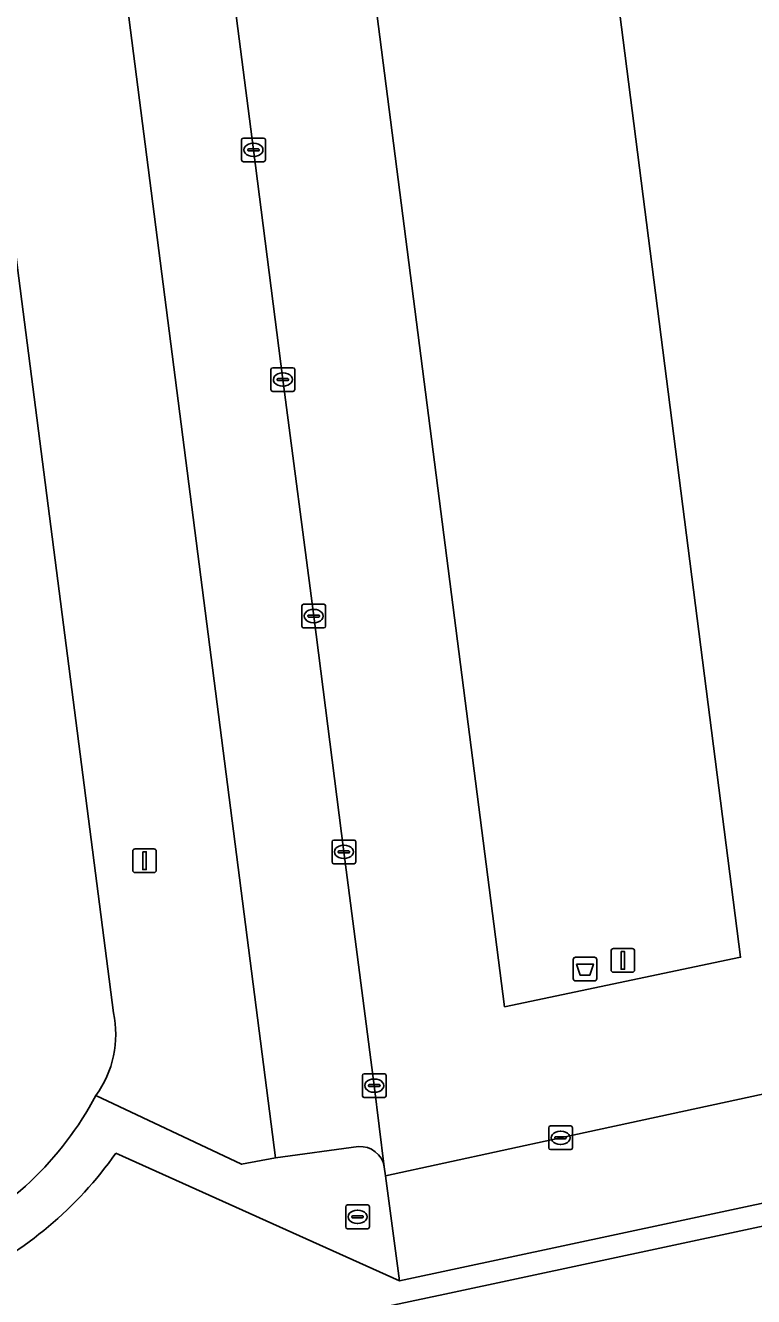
# Model space of a CAD drawing. Extents: x 161477 to 163040, y 383680 to 384871.
# Drawn here: x 161727.4 to 161758.1, y 383906.2 to 383959.8 of the extents above; entities that cross this region are included whole.
import ezdxf

# ---------------------------------------------------------------- set-up
doc = ezdxf.new("R2010")
doc.units = 0
for name, color, linetype in [('IMGEO_Afvalbak', 7, 'Continuous'), ('IMGEO_Berm_groen', 7, 'Continuous'), ('IMGEO_Fietspad_gesloten', 7, 'Continuous'), ('IMGEO_Groenvoorziening', 7, 'Continuous'), ('IMGEO_Hek', 7, 'Continuous'), ('IMGEO_Kolk', 7, 'Continuous'), ('IMGEO_Lichtmast', 7, 'Continuous'), ('IMGEO_Parkeervlak_open', 7, 'Continuous'), ('IMGEO_Rijbaan_lokaal_open', 7, 'Continuous'), ('IMGEO_Rioolput', 7, 'Continuous'), ('IMGEO_Voetpad_open', 7, 'Continuous')]:
    doc.layers.add(name, color=color, linetype=linetype)

msp = doc.modelspace()

# ---------------------------------------------------------------- linework, layer by layer
at = {"layer": 'IMGEO_Afvalbak'}
for p, q in [((161750.541, 383919.63), (161750.541, 383920.43)), ((161750.541, 383920.43), (161750.541, 383919.63)), ((161750.641, 383920.53), (161751.431, 383920.53)), ((161751.431, 383920.53), (161750.641, 383920.53)), ((161751.531, 383920.43), (161751.531, 383919.63)), ((161751.531, 383919.63), (161751.531, 383920.43)), ((161751.431, 383919.53), (161750.641, 383919.53)), ((161750.641, 383919.53), (161751.431, 383919.53))]:
    msp.add_line(p, q, dxfattribs=at)
msp.add_lwpolyline([(161750.684, 383920.244), (161751.388, 383920.244), (161751.239, 383919.774), (161750.833, 383919.774), (161750.684, 383920.244)], dxfattribs=at)
for centre, start, end in [((161750.641, 383920.43), 90, 180), ((161750.641, 383920.43), 90, 180), ((161751.431, 383920.43), 0, 90), ((161751.431, 383920.43), 360, 90), ((161750.641, 383919.63), 180, 270), ((161750.641, 383919.63), 180, 270), ((161751.431, 383919.63), 270, 0), ((161751.431, 383919.63), 270, 0)]:
    msp.add_arc(centre, 0.1, start, end, dxfattribs=at)
at = {"layer": 'IMGEO_Berm_groen'}
for points in [[(161729.72, 383976.403), (161733.644, 383976.872), (161727.777, 383984.441), (161722.823, 383983.905), (161727.112, 383949.615), (161731.155, 383918.193)], [(161730.413, 383914.699), (161736.557, 383911.794), (161737.986, 383912.075), (161729.72, 383976.403)]]:
    msp.add_lwpolyline(points, dxfattribs=at)
msp.add_arc((161726.846, 383917.282), 4.404, 324.089, 11.9321, dxfattribs=at)
at = {"layer": 'IMGEO_Fietspad_gesloten'}
msp.add_lwpolyline([(161731.155, 383918.193), (161727.112, 383949.615)], dxfattribs=at)
for centre, radius, start, end in [((161726.846, 383917.282), 4.404, 324.089, 11.9321), ((161717.809, 383921.44), 14.293, 295.1508, 331.8604)]:
    msp.add_arc(centre, radius, start, end, dxfattribs=at)
at = {"layer": 'IMGEO_Groenvoorziening'}
for points in [[(161736.627, 383904.51), (161745.122, 383906.315), (161760.825, 383909.682), (161774.226, 383912.484), (161773.612, 383915.18), (161776.37, 383915.808), (161776.984, 383913.112), (161785.682, 383915.185), (161782.69, 383938.808), (161776.903, 383988.545), (161773.511, 383988.142), (161773.581, 383986.311), (161774.344, 383965.696), (161778.462, 383966.235), (161784.326, 383920.396), (161779.862, 383919.357), (161773.251, 383917.914)], [(161768.191, 383904.054), (161805.301, 383911.22), (161805.888, 383911.371), (161806.459, 383911.595), (161807, 383911.888), (161807.5, 383912.244), (161807.947, 383912.653), (161812.228, 383917.078), (161812.061, 383917.437), (161808.968, 383920.735), (161785.682, 383915.185), (161776.984, 383913.112), (161774.226, 383912.484), (161760.825, 383909.682), (161745.122, 383906.315), (161736.627, 383904.51)], [(161772.512, 383916.737), (161773.255, 383913.304), (161743.208, 383906.874), (161731.247, 383912.263)]]:
    msp.add_lwpolyline(points, dxfattribs=at)
msp.add_arc((161718.074, 383921.482), 16.078, 295.0507, 325.0141, dxfattribs=at)
at = {"layer": 'IMGEO_Hek'}
for points in [[(161745.122, 383906.315), (161760.825, 383909.682), (161774.226, 383912.484)], [(161736.627, 383904.51), (161745.122, 383906.315)]]:
    msp.add_lwpolyline(points, dxfattribs=at)
at = {"layer": 'IMGEO_Kolk'}
for p, q in [((161736.63, 383955.097), (161737.482, 383955.097)), ((161736.555, 383954.171), (161736.555, 383955.023)), ((161736.814, 383954.591), (161736.814, 383954.603)), ((161737.252, 383954.554), (161736.854, 383954.554)), ((161736.857, 383954.64), (161737.255, 383954.64)), ((161737.043, 383954.877), (161737.068, 383954.877)), ((161737.298, 383954.603), (161737.298, 383954.591)), ((161737.556, 383955.023), (161737.556, 383954.171)), ((161737.482, 383954.097), (161736.63, 383954.097)), ((161737.066, 383954.317), (161737.041, 383954.317)), ((161737.869, 383945.406), (161738.721, 383945.406)), ((161737.794, 383944.48), (161737.794, 383945.332)), ((161738.053, 383944.9), (161738.053, 383944.912)), ((161738.491, 383944.863), (161738.093, 383944.863)), ((161738.096, 383944.949), (161738.494, 383944.949)), ((161738.282, 383945.186), (161738.307, 383945.186)), ((161738.537, 383944.912), (161738.537, 383944.9)), ((161738.795, 383945.332), (161738.795, 383944.48)), ((161738.721, 383944.406), (161737.869, 383944.406)), ((161738.305, 383944.626), (161738.28, 383944.626)), ((161739.095, 383934.502), (161739.095, 383935.354)), ((161739.17, 383935.428), (161740.022, 383935.428)), ((161739.583, 383935.208), (161739.608, 383935.208)), ((161740.096, 383935.354), (161740.096, 383934.502)), ((161739.354, 383934.922), (161739.354, 383934.934)), ((161739.792, 383934.885), (161739.394, 383934.885)), ((161739.397, 383934.971), (161739.795, 383934.971)), ((161739.838, 383934.934), (161739.838, 383934.922)), ((161740.022, 383934.428), (161739.17, 383934.428)), ((161739.606, 383934.648), (161739.581, 383934.648)), ((161740.368, 383924.551), (161740.368, 383925.403)), ((161740.443, 383925.477), (161741.295, 383925.477)), ((161740.67, 383925.02), (161741.068, 383925.02)), ((161740.856, 383925.257), (161740.881, 383925.257)), ((161741.369, 383925.403), (161741.369, 383924.551)), ((161741.295, 383924.477), (161740.443, 383924.477)), ((161740.627, 383924.971), (161740.627, 383924.983)), ((161741.065, 383924.934), (161740.667, 383924.934)), ((161740.879, 383924.697), (161740.854, 383924.697)), ((161741.111, 383924.983), (161741.111, 383924.971)), ((161741.648, 383914.688), (161741.648, 383915.54)), ((161741.723, 383915.614), (161742.575, 383915.614)), ((161742.136, 383915.394), (161742.161, 383915.394)), ((161742.649, 383915.54), (161742.649, 383914.688)), ((161741.907, 383915.108), (161741.907, 383915.12)), ((161742.345, 383915.071), (161741.947, 383915.071)), ((161741.95, 383915.157), (161742.348, 383915.157)), ((161742.159, 383914.834), (161742.134, 383914.834)), ((161742.391, 383915.12), (161742.391, 383915.108)), ((161742.575, 383914.614), (161741.723, 383914.614)), ((161749.507, 383912.488), (161749.507, 383913.34)), ((161749.582, 383913.414), (161750.434, 383913.414)), ((161750.508, 383913.34), (161750.508, 383912.488)), ((161749.766, 383912.908), (161749.766, 383912.92)), ((161750.204, 383912.871), (161749.806, 383912.871)), ((161749.809, 383912.957), (161750.207, 383912.957)), ((161749.995, 383913.194), (161750.02, 383913.194)), ((161750.25, 383912.92), (161750.25, 383912.908)), ((161750.434, 383912.414), (161749.582, 383912.414)), ((161750.018, 383912.634), (161749.993, 383912.634))]:
    msp.add_line(p, q, dxfattribs=at)
for points in [[(161736.63, 383955.097), (161737.482, 383955.097)], [(161736.555, 383954.171), (161736.555, 383955.023)], [(161737.556, 383955.023), (161737.556, 383954.171)], [(161737.482, 383954.097), (161736.63, 383954.097)], [(161737.869, 383945.406), (161738.721, 383945.406)], [(161737.794, 383944.48), (161737.794, 383945.332)], [(161738.795, 383945.332), (161738.795, 383944.48)], [(161738.721, 383944.406), (161737.869, 383944.406)], [(161739.095, 383934.502), (161739.095, 383935.354)], [(161739.17, 383935.428), (161740.022, 383935.428)], [(161740.096, 383935.354), (161740.096, 383934.502)], [(161740.022, 383934.428), (161739.17, 383934.428)], [(161740.368, 383924.551), (161740.368, 383925.403)], [(161740.443, 383925.477), (161741.295, 383925.477)], [(161741.369, 383925.403), (161741.369, 383924.551)], [(161741.295, 383924.477), (161740.443, 383924.477)], [(161741.648, 383914.688), (161741.648, 383915.54)], [(161741.723, 383915.614), (161742.575, 383915.614)], [(161742.649, 383915.54), (161742.649, 383914.688)], [(161742.575, 383914.614), (161741.723, 383914.614)], [(161749.507, 383912.488), (161749.507, 383913.34)], [(161749.582, 383913.414), (161750.434, 383913.414)], [(161750.508, 383913.34), (161750.508, 383912.488)], [(161750.434, 383912.414), (161749.582, 383912.414)]]:
    msp.add_lwpolyline(points, dxfattribs=at)
for centre, radius, start, end in [((161736.632, 383955.021), 0.0765, 91.552, 178.448), ((161736.632, 383955.021), 0.0765, 91.552, 178.448), ((161737.48, 383955.021), 0.0765, 1.552, 88.448), ((161737.48, 383955.021), 0.0765, 1.552, 88.448), ((161736.854, 383954.6), 0.0403, 85.8775, 175.7526), ((161736.851, 383954.59), 0.0366, 178.938, 274.7102), ((161737.255, 383954.597), 0.043, 264.8664, 352.4533), ((161737.259, 383954.602), 0.0386, 1.7309, 96.639), ((161736.632, 383954.173), 0.0765, 181.552, 268.448), ((161736.632, 383954.173), 0.0765, 181.552, 268.448), ((161737.48, 383954.173), 0.0765, 271.552, 358.448), ((161737.48, 383954.173), 0.0765, 271.552, 358.448), ((161737.871, 383945.33), 0.0765, 91.552, 178.448), ((161737.871, 383945.33), 0.0765, 91.552, 178.448), ((161738.719, 383945.33), 0.0765, 1.552, 88.448), ((161738.719, 383945.33), 0.0765, 1.552, 88.448), ((161738.093, 383944.909), 0.0403, 85.8775, 175.7526), ((161738.09, 383944.899), 0.0366, 178.938, 274.7102), ((161738.494, 383944.906), 0.043, 264.8664, 352.4533), ((161738.498, 383944.911), 0.0386, 1.7309, 96.639), ((161737.871, 383944.482), 0.0765, 181.552, 268.448), ((161737.871, 383944.482), 0.0765, 181.552, 268.448), ((161738.719, 383944.482), 0.0765, 271.552, 358.448), ((161738.719, 383944.482), 0.0765, 271.552, 358.448), ((161739.172, 383935.352), 0.0765, 91.552, 178.448), ((161739.172, 383935.352), 0.0765, 91.552, 178.448), ((161740.02, 383935.352), 0.0765, 1.552, 88.448), ((161740.02, 383935.352), 0.0765, 1.552, 88.448), ((161739.394, 383934.931), 0.0403, 85.8775, 175.7526), ((161739.391, 383934.921), 0.0366, 178.938, 274.7102), ((161739.795, 383934.928), 0.043, 264.8664, 352.4533), ((161739.799, 383934.933), 0.0386, 1.7309, 96.639), ((161739.172, 383934.504), 0.0765, 181.552, 268.448), ((161739.172, 383934.504), 0.0765, 181.552, 268.448), ((161740.02, 383934.504), 0.0765, 271.552, 358.448), ((161740.02, 383934.504), 0.0765, 271.552, 358.448), ((161740.445, 383925.401), 0.0765, 91.552, 178.448), ((161740.445, 383925.401), 0.0765, 91.552, 178.448), ((161740.667, 383924.98), 0.0403, 85.8775, 175.7526), ((161741.072, 383924.982), 0.0386, 1.7309, 96.639), ((161741.293, 383925.401), 0.0765, 1.552, 88.448), ((161741.293, 383925.401), 0.0765, 1.552, 88.448), ((161740.445, 383924.553), 0.0765, 181.552, 268.448), ((161740.445, 383924.553), 0.0765, 181.552, 268.448), ((161740.664, 383924.97), 0.0366, 178.938, 274.7102), ((161741.068, 383924.977), 0.043, 264.8664, 352.4533), ((161741.293, 383924.553), 0.0765, 271.552, 358.448), ((161741.293, 383924.553), 0.0765, 271.552, 358.448), ((161741.725, 383915.538), 0.0765, 91.552, 178.448), ((161741.725, 383915.538), 0.0765, 91.552, 178.448), ((161742.573, 383915.538), 0.0765, 1.552, 88.448), ((161742.573, 383915.538), 0.0765, 1.552, 88.448), ((161741.947, 383915.117), 0.0403, 85.8775, 175.7526), ((161741.944, 383915.107), 0.0366, 178.938, 274.7102), ((161742.348, 383915.114), 0.043, 264.8664, 352.4533), ((161742.352, 383915.119), 0.0386, 1.7309, 96.639), ((161741.725, 383914.69), 0.0765, 181.552, 268.448), ((161741.725, 383914.69), 0.0765, 181.552, 268.448), ((161742.573, 383914.69), 0.0765, 271.552, 358.448), ((161742.573, 383914.69), 0.0765, 271.552, 358.448), ((161749.584, 383913.338), 0.0765, 91.552, 178.448), ((161749.584, 383913.338), 0.0765, 91.552, 178.448), ((161750.432, 383913.338), 0.0765, 1.552, 88.448), ((161750.432, 383913.338), 0.0765, 1.552, 88.448), ((161749.806, 383912.917), 0.0403, 85.8775, 175.7526), ((161749.803, 383912.907), 0.0366, 178.938, 274.7102), ((161750.207, 383912.914), 0.043, 264.8664, 352.4533), ((161750.211, 383912.919), 0.0386, 1.7309, 96.639), ((161749.584, 383912.49), 0.0765, 181.552, 268.448), ((161749.584, 383912.49), 0.0765, 181.552, 268.448), ((161750.432, 383912.49), 0.0765, 271.552, 358.448), ((161750.432, 383912.49), 0.0765, 271.552, 358.448)]:
    msp.add_arc(centre, radius, start, end, dxfattribs=at)
for centre, major_axis, ratio, start_param, end_param in [((161737.042, 383954.597), (-0.387, 0.002), 0.722429, 4.712389, 7.853982), ((161737.067, 383954.597), (-0.39, 0.002), 0.717154, 1.570796, 4.712389), ((161738.281, 383944.906), (-0.387, 0.002), 0.722429, 4.712389, 7.853982), ((161738.306, 383944.906), (-0.39, 0.002), 0.717154, 1.570796, 4.712389), ((161739.582, 383934.928), (-0.387, 0.002), 0.722429, 4.712389, 7.853982), ((161739.607, 383934.928), (-0.39, 0.002), 0.717154, 1.570796, 4.712389), ((161740.855, 383924.977), (-0.387, 0.002), 0.722429, 4.712389, 7.853982), ((161740.88, 383924.977), (-0.39, 0.002), 0.717154, 1.570796, 4.712389), ((161742.135, 383915.114), (-0.387, 0.002), 0.722429, 4.712389, 7.853982), ((161742.16, 383915.114), (-0.39, 0.002), 0.717154, 1.570796, 4.712389), ((161749.994, 383912.914), (-0.387, 0.002), 0.722429, 4.712389, 7.853982), ((161750.019, 383912.914), (-0.39, 0.002), 0.717154, 1.570796, 4.712389)]:
    msp.add_ellipse(centre, major_axis=major_axis, ratio=ratio, start_param=start_param, end_param=end_param, dxfattribs=at)
at = {"layer": 'IMGEO_Lichtmast'}
for p, q in [((161732.065, 383925.105), (161732.855, 383925.105)), ((161732.855, 383925.105), (161732.065, 383925.105)), ((161731.965, 383924.205), (161731.965, 383925.005)), ((161731.965, 383925.005), (161731.965, 383924.205)), ((161732.955, 383925.005), (161732.955, 383924.205)), ((161732.955, 383924.205), (161732.955, 383925.005)), ((161732.855, 383924.105), (161732.065, 383924.105)), ((161732.065, 383924.105), (161732.855, 383924.105)), ((161752.136, 383919.997), (161752.136, 383920.797)), ((161752.136, 383920.797), (161752.136, 383919.997)), ((161752.236, 383920.897), (161753.026, 383920.897)), ((161753.026, 383920.897), (161752.236, 383920.897)), ((161753.126, 383920.797), (161753.126, 383919.997)), ((161753.126, 383919.997), (161753.126, 383920.797)), ((161753.026, 383919.897), (161752.236, 383919.897)), ((161752.236, 383919.897), (161753.026, 383919.897))]:
    msp.add_line(p, q, dxfattribs=at)
for points in [[(161732.385, 383924.98), (161732.535, 383924.98), (161732.535, 383924.23), (161732.385, 383924.23), (161732.385, 383924.98)], [(161752.556, 383920.772), (161752.706, 383920.772), (161752.706, 383920.022), (161752.556, 383920.022), (161752.556, 383920.772)]]:
    msp.add_lwpolyline(points, dxfattribs=at)
for centre, start, end in [((161732.065, 383925.005), 90, 180), ((161732.065, 383925.005), 90, 180), ((161732.855, 383925.005), 0, 90), ((161732.855, 383925.005), 360, 90), ((161732.065, 383924.205), 180, 270), ((161732.065, 383924.205), 180, 270), ((161732.855, 383924.205), 270, 0), ((161732.855, 383924.205), 270, 0), ((161752.236, 383920.797), 90, 180), ((161752.236, 383920.797), 90, 180), ((161753.026, 383920.797), 0, 90), ((161753.026, 383920.797), 360, 90), ((161752.236, 383919.997), 180, 270), ((161752.236, 383919.997), 180, 270), ((161753.026, 383919.997), 270, 0), ((161753.026, 383919.997), 270, 0)]:
    msp.add_arc(centre, 0.1, start, end, dxfattribs=at)
at = {"layer": 'IMGEO_Parkeervlak_open'}
for points in [[(161742.569, 383911.694), (161742.15, 383915.115), (161740.87, 383924.977), (161739.597, 383934.929), (161738.296, 383944.907), (161737.057, 383954.597), (161735.792, 383964.421), (161734.485, 383974.487), (161734.162, 383977.001), (161733.644, 383976.872), (161729.72, 383976.403), (161737.986, 383912.075), (161741.483, 383912.54)], [(161773.251, 383917.914), (161762.625, 383915.647), (161750.008, 383912.915), (161742.627, 383911.309), (161743.208, 383906.874), (161773.255, 383913.304), (161772.512, 383916.737)]]:
    msp.add_lwpolyline(points, dxfattribs=at)
msp.add_lwpolyline([(161747.644, 383918.446), (161757.597, 383920.534), (161750.812, 383973.527), (161740.724, 383972.292)], close=True, dxfattribs=at)
msp.add_arc((161741.563, 383911.523), 1.02, 9.6437, 94.5188, dxfattribs=at)
at = {"layer": 'IMGEO_Rijbaan_lokaal_open'}
msp.add_lwpolyline([(161734.162, 383977.001), (161734.485, 383974.487), (161735.792, 383964.421), (161737.057, 383954.597), (161738.296, 383944.907), (161739.597, 383934.929), (161740.87, 383924.977), (161742.15, 383915.115), (161742.569, 383911.694), (161742.627, 383911.309), (161750.008, 383912.915), (161762.625, 383915.647), (161773.251, 383917.914), (161779.862, 383919.357), (161773.994, 383965.636), (161770.585, 383965.224), (161761.306, 383964.05)], dxfattribs=at)
msp.add_lwpolyline([(161747.644, 383918.446), (161740.724, 383972.292), (161750.812, 383973.527), (161757.597, 383920.534)], close=True, dxfattribs=at)
at = {"layer": 'IMGEO_Rioolput'}
for p, q in [((161740.945, 383909.152), (161740.945, 383910.004)), ((161741.02, 383910.078), (161741.872, 383910.078)), ((161741.946, 383910.004), (161741.946, 383909.152)), ((161741.204, 383909.572), (161741.204, 383909.584)), ((161741.642, 383909.535), (161741.244, 383909.535)), ((161741.247, 383909.621), (161741.645, 383909.621)), ((161741.433, 383909.858), (161741.458, 383909.858)), ((161741.688, 383909.584), (161741.688, 383909.572)), ((161741.872, 383909.078), (161741.02, 383909.078)), ((161741.456, 383909.298), (161741.431, 383909.298))]:
    msp.add_line(p, q, dxfattribs=at)
for points in [[(161740.945, 383909.152), (161740.945, 383910.004)], [(161741.02, 383910.078), (161741.872, 383910.078)], [(161741.946, 383910.004), (161741.946, 383909.152)], [(161741.872, 383909.078), (161741.02, 383909.078)]]:
    msp.add_lwpolyline(points, dxfattribs=at)
for centre, radius, start, end in [((161741.022, 383910.002), 0.0765, 91.552, 178.448), ((161741.022, 383910.002), 0.0765, 91.552, 178.448), ((161741.87, 383910.002), 0.0765, 1.552, 88.448), ((161741.87, 383910.002), 0.0765, 1.552, 88.448), ((161741.244, 383909.581), 0.0403, 85.8775, 175.7526), ((161741.241, 383909.571), 0.0366, 178.938, 274.7102), ((161741.645, 383909.578), 0.043, 264.8664, 352.4533), ((161741.649, 383909.583), 0.0386, 1.7309, 96.639), ((161741.022, 383909.154), 0.0765, 181.552, 268.448), ((161741.022, 383909.154), 0.0765, 181.552, 268.448), ((161741.87, 383909.154), 0.0765, 271.552, 358.448), ((161741.87, 383909.154), 0.0765, 271.552, 358.448)]:
    msp.add_arc(centre, radius, start, end, dxfattribs=at)
for centre, major_axis, ratio, start_param, end_param in [((161741.432, 383909.578), (-0.387, 0.002), 0.722429, 4.712389, 7.853982), ((161741.457, 383909.578), (-0.39, 0.002), 0.717154, 1.570796, 4.712389)]:
    msp.add_ellipse(centre, major_axis=major_axis, ratio=ratio, start_param=start_param, end_param=end_param, dxfattribs=at)
at = {"layer": 'IMGEO_Voetpad_open'}
for points in [[(161741.483, 383912.54), (161737.986, 383912.075), (161736.557, 383911.794), (161730.413, 383914.699)], [(161731.247, 383912.263), (161743.208, 383906.874), (161742.627, 383911.309), (161742.569, 383911.694)]]:
    msp.add_lwpolyline(points, dxfattribs=at)
for centre, radius, start, end in [((161717.809, 383921.44), 14.293, 295.1508, 331.8604), ((161718.074, 383921.482), 16.078, 295.0507, 325.0141), ((161741.563, 383911.523), 1.02, 9.6437, 94.5188)]:
    msp.add_arc(centre, radius, start, end, dxfattribs=at)

doc.saveas('drawing.dxf')
